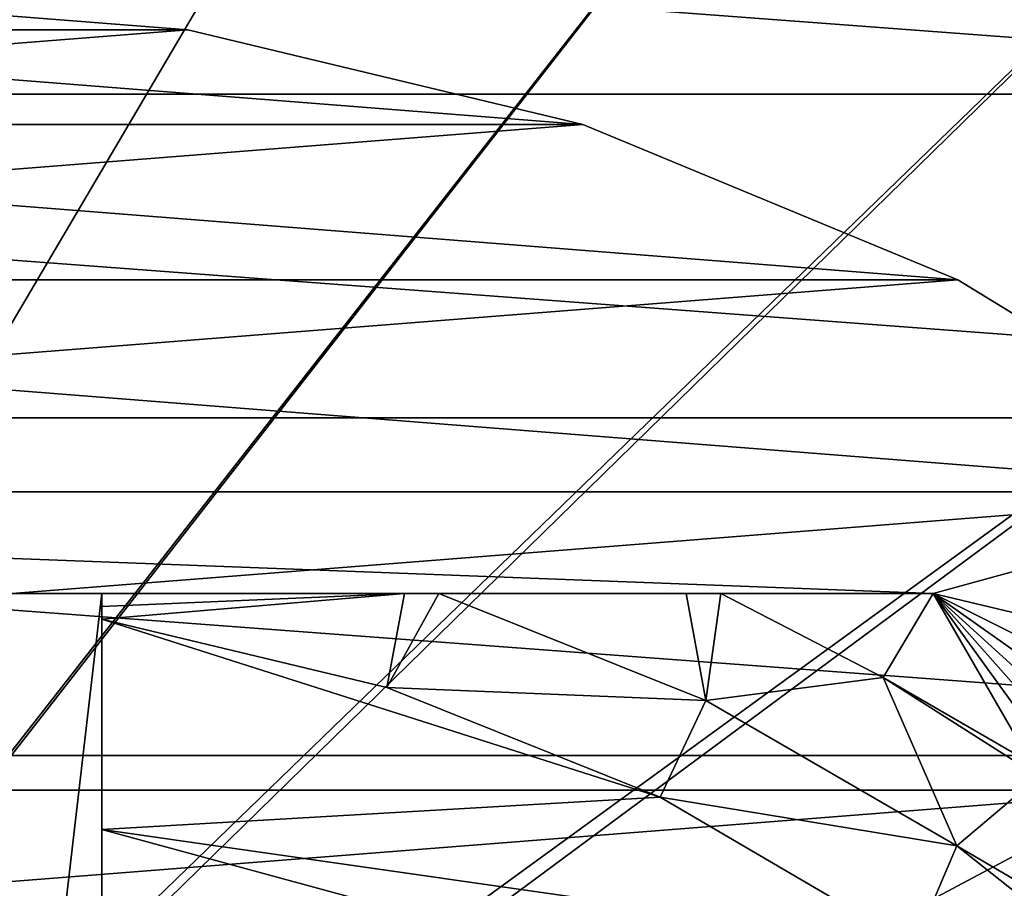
# Model space of a CAD drawing. Header units: inches. Extents: x -9.1 to 9.1, y 0 to 18.8.
# Tile 210 of 565: x -8.6064 to -8.5292, y 8.9791 to 9.0473. Entities that reach past the tile are written whole.
import ezdxf

# ---------------------------------------------------------------- set-up
doc = ezdxf.new("R2010")
doc.units = ezdxf.units.IN
doc.header["$LTSCALE"] = 65.185185
doc.header["$MEASUREMENT"] = 0
for name, color, linetype in [('225', 7, 'CONTINUOUS'), ('671', 7, 'CONTINUOUS'), ('672', 7, 'CONTINUOUS'), ('673', 7, 'CONTINUOUS'), ('675', 7, 'CONTINUOUS'), ('679', 7, 'CONTINUOUS'), ('680', 7, 'CONTINUOUS'), ('682', 7, 'CONTINUOUS'), ('683', 7, 'CONTINUOUS'), ('688', 7, 'CONTINUOUS'), ('71', 7, 'CONTINUOUS'), ('710', 7, 'CONTINUOUS')]:
    doc.layers.add(name, color=color, linetype=linetype)

msp = doc.modelspace()

# ---------------------------------------------------------------- linework, layer by layer
at = {"layer": '225', "color": 252, "linetype": 'Continuous', "true_color": 0x969696}
for points in [[(-8.750002, 9.062505, 6.407), (-8.469125, 9.041456, 6.407), (-8.780875, 9.041456, 6.407), (-8.750002, 9.062505, 6.407)], [(-8.499998, 9.062505, 6.407), (-8.469125, 9.041456, 6.407), (-8.750002, 9.062505, 6.407), (-8.499998, 9.062505, 6.407)], [(-8.780875, 9.041456, 6.407), (-8.441736, 9.016042, 6.407), (-8.808264, 9.016042, 6.407), (-8.780875, 9.041456, 6.407)], [(-8.469125, 9.041456, 6.407), (-8.441736, 9.016042, 6.407), (-8.780875, 9.041456, 6.407), (-8.469125, 9.041456, 6.407)], [(-8.808264, 9.016042, 6.407), (-8.418439, 8.986828, 6.407), (-8.831561, 8.986828, 6.407), (-8.808264, 9.016042, 6.407)], [(-8.441736, 9.016042, 6.407), (-8.418439, 8.986828, 6.407), (-8.808264, 9.016042, 6.407), (-8.441736, 9.016042, 6.407)], [(-8.831561, 8.986828, 6.407), (-8.399757, 8.954468, 6.407), (-8.850243, 8.954468, 6.407), (-8.831561, 8.986828, 6.407)], [(-8.418439, 8.986828, 6.407), (-8.399757, 8.954468, 6.407), (-8.831561, 8.986828, 6.407), (-8.418439, 8.986828, 6.407)]]:
    msp.add_3dface(points, dxfattribs=at)
at = {"layer": '671', "color": 252, "linetype": 'Continuous', "true_color": 0x969696}
for points in [[(-8.625, 9.049, 6.319), (-8.656756, 9.046501, 6.319), (-8.593244, 9.046501, 6.319), (-8.625, 9.049, 6.319)], [(-8.656756, 9.046501, 6.319), (-8.687731, 9.039064, 6.319), (-8.593244, 9.046501, 6.319), (-8.656756, 9.046501, 6.319)], [(-8.593244, 9.046501, 6.319), (-8.687731, 9.039064, 6.319), (-8.562269, 9.039064, 6.319), (-8.593244, 9.046501, 6.319)], [(-8.687731, 9.039064, 6.319), (-8.71716, 9.026874, 6.319), (-8.562269, 9.039064, 6.319), (-8.687731, 9.039064, 6.319)], [(-8.562269, 9.039064, 6.319), (-8.71716, 9.026874, 6.319), (-8.53284, 9.026874, 6.319), (-8.562269, 9.039064, 6.319)], [(-8.71716, 9.026874, 6.319), (-8.74432, 9.010231, 6.319), (-8.53284, 9.026874, 6.319), (-8.71716, 9.026874, 6.319)], [(-8.53284, 9.026874, 6.319), (-8.74432, 9.010231, 6.319), (-8.50568, 9.010231, 6.319), (-8.53284, 9.026874, 6.319)], [(-8.74432, 9.010231, 6.319), (-8.768543, 8.989543, 6.319), (-8.50568, 9.010231, 6.319), (-8.74432, 9.010231, 6.319)], [(-8.50568, 9.010231, 6.319), (-8.768543, 8.989543, 6.319), (-8.481457, 8.989543, 6.319), (-8.50568, 9.010231, 6.319)], [(-8.768543, 8.989543, 6.319), (-8.789231, 8.96532, 6.319), (-8.481457, 8.989543, 6.319), (-8.768543, 8.989543, 6.319)], [(-8.481457, 8.989543, 6.319), (-8.789231, 8.96532, 6.319), (-8.460769, 8.96532, 6.319), (-8.481457, 8.989543, 6.319)]]:
    msp.add_3dface(points, dxfattribs=at)
at = {"layer": '672', "color": 252, "linetype": 'Continuous', "true_color": 0x969696}
for points in [[(-8.625, 9.049, 6.294), (-8.593244, 9.046501, 6.294), (-8.656756, 9.046501, 6.294), (-8.625, 9.049, 6.294)], [(-8.656756, 9.046501, 6.294), (-8.562269, 9.039064, 6.294), (-8.687731, 9.039064, 6.294), (-8.656756, 9.046501, 6.294)], [(-8.593244, 9.046501, 6.294), (-8.562269, 9.039064, 6.294), (-8.656756, 9.046501, 6.294), (-8.593244, 9.046501, 6.294)], [(-8.687731, 9.039064, 6.294), (-8.53284, 9.026874, 6.294), (-8.71716, 9.026874, 6.294), (-8.687731, 9.039064, 6.294)], [(-8.562269, 9.039064, 6.294), (-8.53284, 9.026874, 6.294), (-8.687731, 9.039064, 6.294), (-8.562269, 9.039064, 6.294)], [(-8.71716, 9.026874, 6.294), (-8.50568, 9.010231, 6.294), (-8.74432, 9.010231, 6.294), (-8.71716, 9.026874, 6.294)], [(-8.53284, 9.026874, 6.294), (-8.50568, 9.010231, 6.294), (-8.71716, 9.026874, 6.294), (-8.53284, 9.026874, 6.294)], [(-8.74432, 9.010231, 6.294), (-8.50568, 9.010231, 6.294), (-8.534789, 9.00225, 6.294), (-8.74432, 9.010231, 6.294)], [(-8.715211, 9.00225, 6.294), (-8.74432, 9.010231, 6.294), (-8.534789, 9.00225, 6.294), (-8.715211, 9.00225, 6.294)], [(-8.50568, 9.010231, 6.294), (-8.481457, 8.989543, 6.294), (-8.534789, 9.00225, 6.294), (-8.50568, 9.010231, 6.294)], [(-8.424499, 8.877756, 6.294), (-8.422, 8.846, 6.294), (-8.534789, 9.00225, 6.294), (-8.424499, 8.877756, 6.294)], [(-8.534789, 9.00225, 6.294), (-8.422, 8.846, 6.294), (-8.444578, 8.846, 6.294), (-8.534789, 9.00225, 6.294)], [(-8.431936, 8.908731, 6.294), (-8.424499, 8.877756, 6.294), (-8.534789, 9.00225, 6.294), (-8.431936, 8.908731, 6.294)], [(-8.444126, 8.93816, 6.294), (-8.431936, 8.908731, 6.294), (-8.534789, 9.00225, 6.294), (-8.444126, 8.93816, 6.294)], [(-8.460769, 8.96532, 6.294), (-8.444126, 8.93816, 6.294), (-8.534789, 9.00225, 6.294), (-8.460769, 8.96532, 6.294)], [(-8.481457, 8.989543, 6.294), (-8.460769, 8.96532, 6.294), (-8.534789, 9.00225, 6.294), (-8.481457, 8.989543, 6.294)]]:
    msp.add_3dface(points, dxfattribs=at)
at = {"layer": '673', "color": 252, "linetype": 'Continuous', "true_color": 0x969696}
for points in [[(-8.625, 9.049, 6.319), (-8.593244, 9.046501, 6.319), (-8.625, 9.049, 6.294), (-8.625, 9.049, 6.319)], [(-8.593244, 9.046501, 6.319), (-8.593244, 9.046501, 6.294), (-8.625, 9.049, 6.294), (-8.593244, 9.046501, 6.319)], [(-8.593244, 9.046501, 6.319), (-8.562269, 9.039064, 6.319), (-8.593244, 9.046501, 6.294), (-8.593244, 9.046501, 6.319)], [(-8.562269, 9.039064, 6.319), (-8.562269, 9.039064, 6.294), (-8.593244, 9.046501, 6.294), (-8.562269, 9.039064, 6.319)], [(-8.562269, 9.039064, 6.319), (-8.53284, 9.026874, 6.319), (-8.562269, 9.039064, 6.294), (-8.562269, 9.039064, 6.319)], [(-8.53284, 9.026874, 6.319), (-8.53284, 9.026874, 6.294), (-8.562269, 9.039064, 6.294), (-8.53284, 9.026874, 6.319)], [(-8.53284, 9.026874, 6.319), (-8.50568, 9.010231, 6.319), (-8.53284, 9.026874, 6.294), (-8.53284, 9.026874, 6.319)], [(-8.50568, 9.010231, 6.319), (-8.50568, 9.010231, 6.294), (-8.53284, 9.026874, 6.294), (-8.50568, 9.010231, 6.319)]]:
    msp.add_3dface(points, dxfattribs=at)
at = {"layer": '675', "color": 252, "linetype": 'Continuous', "true_color": 0x969696}
for points in [[(-8.57763, 8.994896, 6.194), (-8.556191, 8.986283, 6.194), (-8.6, 9.000237, 6.194), (-8.57763, 8.994896, 6.194)], [(-8.6, 9.000237, 6.194), (-8.556191, 8.986283, 6.194), (-8.6, 8.98375, 6.194), (-8.6, 9.000237, 6.194)], [(-8.556191, 8.986283, 6.194), (-8.536267, 8.97461, 6.194), (-8.6, 8.98375, 6.194), (-8.556191, 8.986283, 6.194)], [(-8.6, 8.98375, 6.194), (-8.536267, 8.97461, 6.194), (-8.576542, 8.977346, 6.194), (-8.6, 8.98375, 6.194)]]:
    msp.add_3dface(points, dxfattribs=at)
at = {"layer": '679', "color": 252, "linetype": 'Continuous', "true_color": 0x969696}
for points in [[(-8.715211, 9.00225, 6.294), (-8.534789, 9.00225, 6.294), (-8.65, 9.00225, 6.254), (-8.715211, 9.00225, 6.294)], [(-8.65, 9.00225, 6.254), (-8.534789, 9.00225, 6.294), (-8.6, 9.00225, 6.254), (-8.65, 9.00225, 6.254)], [(-8.6, 9.00225, 6.254), (-8.534789, 9.00225, 6.294), (-8.6, 9.00225, 6.19404), (-8.6, 9.00225, 6.254)], [(-8.6, 9.00225, 6.19404), (-8.534789, 9.00225, 6.294), (-8.576238, 9.00225, 6.194555), (-8.6, 9.00225, 6.19404)], [(-8.576238, 9.00225, 6.194555), (-8.534789, 9.00225, 6.294), (-8.573545, 9.00225, 6.194686), (-8.576238, 9.00225, 6.194555)], [(-8.573545, 9.00225, 6.194686), (-8.534789, 9.00225, 6.294), (-8.554154, 9.00225, 6.196403), (-8.573545, 9.00225, 6.194686)], [(-8.554154, 9.00225, 6.196403), (-8.534789, 9.00225, 6.294), (-8.551436, 9.00225, 6.196784), (-8.554154, 9.00225, 6.196403)], [(-8.534789, 9.00225, 6.294), (-8.534789, 9.00225, 6.200231), (-8.551436, 9.00225, 6.196784), (-8.534789, 9.00225, 6.294)]]:
    msp.add_3dface(points, dxfattribs=at)
at = {"layer": '680', "color": 252, "linetype": 'Continuous', "true_color": 0x969696}
for points in [[(-8.534789, 9.00225, 6.294), (-8.444578, 8.846, 6.294), (-8.534789, 9.00225, 6.200231), (-8.534789, 9.00225, 6.294)], [(-8.534789, 9.00225, 6.200231), (-8.444578, 8.846, 6.294), (-8.527101, 8.988934, 6.196977), (-8.534789, 9.00225, 6.200231)]]:
    msp.add_3dface(points, dxfattribs=at)
at = {"layer": '682', "color": 252, "linetype": 'Continuous', "true_color": 0x969696}
for points in [[(-8.65, 9.00225, 6.254), (-8.6, 9.00225, 6.254), (-8.611039, 8.907461, 6.254), (-8.65, 9.00225, 6.254)], [(-8.611039, 8.907461, 6.254), (-8.6, 9.00225, 6.254), (-8.6, 8.862977, 6.254), (-8.611039, 8.907461, 6.254)]]:
    msp.add_3dface(points, dxfattribs=at)
at = {"layer": '683', "color": 252, "linetype": 'Continuous', "true_color": 0x969696}
for points in [[(-8.6, 9.000237, 6.194), (-8.6, 8.98375, 6.194), (-8.6, 9.00225, 6.254), (-8.6, 9.000237, 6.194)], [(-8.6, 9.000237, 6.194), (-8.6, 9.00225, 6.254), (-8.6, 9.001244, 6.19401), (-8.6, 9.000237, 6.194)], [(-8.6, 9.00225, 6.254), (-8.6, 8.98375, 6.194), (-8.6, 8.973193, 6.204374), (-8.6, 9.00225, 6.254)], [(-8.6, 9.00225, 6.254), (-8.6, 9.00225, 6.19404), (-8.6, 9.001244, 6.19401), (-8.6, 9.00225, 6.254)], [(-8.6, 8.862977, 6.254), (-8.6, 9.00225, 6.254), (-8.6, 8.870611, 6.214), (-8.6, 8.862977, 6.254)], [(-8.6, 8.870611, 6.214), (-8.6, 9.00225, 6.254), (-8.6, 8.963367, 6.214), (-8.6, 8.870611, 6.214)], [(-8.6, 8.963367, 6.214), (-8.6, 9.00225, 6.254), (-8.6, 8.973193, 6.204374), (-8.6, 8.963367, 6.214)]]:
    msp.add_3dface(points, dxfattribs=at)
at = {"layer": '688', "color": 252, "linetype": 'Continuous', "true_color": 0x969696}
for points in [[(-8.57763, 8.994896, 6.194), (-8.6, 9.000237, 6.194), (-8.576238, 9.00225, 6.194555), (-8.57763, 8.994896, 6.194)], [(-8.576238, 9.00225, 6.194555), (-8.6, 9.000237, 6.194), (-8.6, 9.001244, 6.19401), (-8.576238, 9.00225, 6.194555)], [(-8.6, 9.00225, 6.19404), (-8.576238, 9.00225, 6.194555), (-8.6, 9.001244, 6.19401), (-8.6, 9.00225, 6.19404)], [(-8.57763, 8.994896, 6.194), (-8.576238, 9.00225, 6.194555), (-8.573545, 9.00225, 6.194686), (-8.57763, 8.994896, 6.194)], [(-8.57763, 8.994896, 6.194), (-8.573545, 9.00225, 6.194686), (-8.552612, 8.99385, 6.194706), (-8.57763, 8.994896, 6.194)], [(-8.573545, 9.00225, 6.194686), (-8.554154, 9.00225, 6.196403), (-8.552612, 8.99385, 6.194706), (-8.573545, 9.00225, 6.194686)], [(-8.554154, 9.00225, 6.196403), (-8.551436, 9.00225, 6.196784), (-8.552612, 8.99385, 6.194706), (-8.554154, 9.00225, 6.196403)], [(-8.552612, 8.99385, 6.194706), (-8.551436, 9.00225, 6.196784), (-8.538713, 8.995671, 6.196805), (-8.552612, 8.99385, 6.194706)], [(-8.551436, 9.00225, 6.196784), (-8.534789, 9.00225, 6.200231), (-8.538713, 8.995671, 6.196805), (-8.551436, 9.00225, 6.196784)], [(-8.534789, 9.00225, 6.200231), (-8.527101, 8.988934, 6.196977), (-8.538713, 8.995671, 6.196805), (-8.534789, 9.00225, 6.200231)], [(-8.532913, 8.982454, 6.194706), (-8.552612, 8.99385, 6.194706), (-8.538713, 8.995671, 6.196805), (-8.532913, 8.982454, 6.194706)], [(-8.527101, 8.988934, 6.196977), (-8.526496, 8.987886, 6.196793), (-8.538713, 8.995671, 6.196805), (-8.527101, 8.988934, 6.196977)], [(-8.526496, 8.987886, 6.196793), (-8.532913, 8.982454, 6.194706), (-8.538713, 8.995671, 6.196805), (-8.526496, 8.987886, 6.196793)], [(-8.556191, 8.986283, 6.194), (-8.57763, 8.994896, 6.194), (-8.552612, 8.99385, 6.194706), (-8.556191, 8.986283, 6.194)], [(-8.532913, 8.982454, 6.194706), (-8.556191, 8.986283, 6.194), (-8.552612, 8.99385, 6.194706), (-8.532913, 8.982454, 6.194706)], [(-8.526496, 8.987886, 6.196793), (-8.518476, 8.973994, 6.195067), (-8.532913, 8.982454, 6.194706), (-8.526496, 8.987886, 6.196793)], [(-8.536267, 8.97461, 6.194), (-8.556191, 8.986283, 6.194), (-8.532913, 8.982454, 6.194706), (-8.536267, 8.97461, 6.194)], [(-8.51529, 8.968477, 6.194675), (-8.536267, 8.97461, 6.194), (-8.532913, 8.982454, 6.194706), (-8.51529, 8.968477, 6.194675)], [(-8.518476, 8.973994, 6.195067), (-8.51529, 8.968477, 6.194675), (-8.532913, 8.982454, 6.194706), (-8.518476, 8.973994, 6.195067)]]:
    msp.add_3dface(points, dxfattribs=at)
at = {"layer": '71', "color": 253, "linetype": 'Continuous', "true_color": 0xaab4c3}
for points in [[(-8.602342, 9.215198, 6.625), (-8.610372, 9.250196, 6.625), (-8.698267, 8.860574, 6.625), (-8.602342, 9.215198, 6.625)], [(-8.694016, 8.874587, 6.625), (-8.602342, 9.215198, 6.625), (-8.698267, 8.860574, 6.625), (-8.694016, 8.874587, 6.625)], [(-8.589162, 9.181799, 6.625), (-8.602342, 9.215198, 6.625), (-8.694016, 8.874587, 6.625), (-8.589162, 9.181799, 6.625)], [(-8.571128, 9.150751, 6.625), (-8.589162, 9.181799, 6.625), (-8.694016, 8.874587, 6.625), (-8.571128, 9.150751, 6.625)], [(-8.687113, 8.887503, 6.625), (-8.571128, 9.150751, 6.625), (-8.694016, 8.874587, 6.625), (-8.687113, 8.887503, 6.625)], [(-8.548647, 9.122754, 6.625), (-8.571128, 9.150751, 6.625), (-8.687113, 8.887503, 6.625), (-8.548647, 9.122754, 6.625)], [(-8.522226, 9.098439, 6.625), (-8.548647, 9.122754, 6.625), (-8.687113, 8.887503, 6.625), (-8.522226, 9.098439, 6.625)], [(-8.677823, 8.898823, 6.625), (-8.522226, 9.098439, 6.625), (-8.687113, 8.887503, 6.625), (-8.677823, 8.898823, 6.625)], [(-8.492461, 9.078357, 6.625), (-8.522226, 9.098439, 6.625), (-8.677823, 8.898823, 6.625), (-8.492461, 9.078357, 6.625)], [(-8.666503, 8.908113, 6.625), (-8.492461, 9.078357, 6.625), (-8.677823, 8.898823, 6.625), (-8.666503, 8.908113, 6.625)], [(-8.461186, 9.057474, 6.625), (-8.492461, 9.078357, 6.625), (-8.666503, 8.908113, 6.625), (-8.461186, 9.057474, 6.625)], [(-8.653587, 8.915016, 6.625), (-8.461186, 9.057474, 6.625), (-8.666503, 8.908113, 6.625), (-8.653587, 8.915016, 6.625)], [(-8.433149, 9.032412, 6.625), (-8.461186, 9.057474, 6.625), (-8.653587, 8.915016, 6.625), (-8.433149, 9.032412, 6.625)], [(-8.408904, 9.003667, 6.625), (-8.433149, 9.032412, 6.625), (-8.653587, 8.915016, 6.625), (-8.408904, 9.003667, 6.625)], [(-8.639574, 8.919267, 6.625), (-8.408904, 9.003667, 6.625), (-8.653587, 8.915016, 6.625), (-8.639574, 8.919267, 6.625)], [(-8.388932, 8.97181, 6.625), (-8.408904, 9.003667, 6.625), (-8.639574, 8.919267, 6.625), (-8.388932, 8.97181, 6.625)]]:
    msp.add_3dface(points, dxfattribs=at)
at = {"layer": '710', "color": 252, "linetype": 'Continuous', "true_color": 0x969696}
msp.add_3dface([(-8.6, 8.98375, 6.194), (-8.576542, 8.977346, 6.194), (-8.6, 8.973193, 6.204374), (-8.6, 8.98375, 6.194)], dxfattribs=at)

doc.saveas('drawing.dxf')
